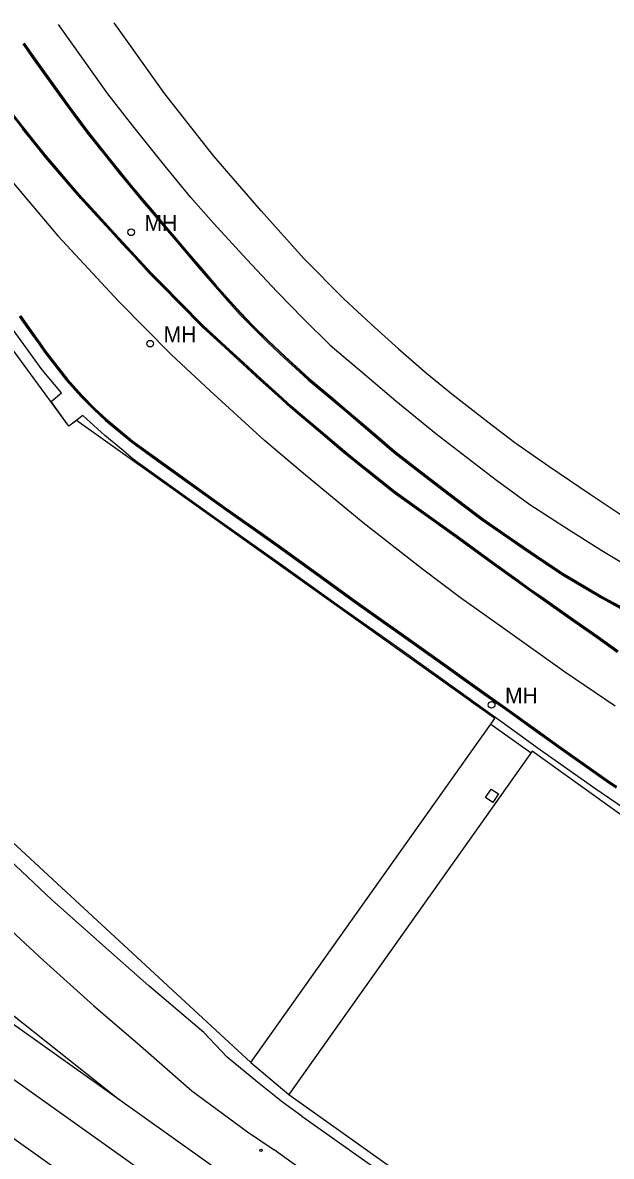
# Model space of a CAD drawing. Extents: x 368532 to 392481, y 10654822 to 10676899.
# Drawn here: x 382860.4 to 383047.4, y 10657197.1 to 10657556.8 of the extents above; entities that cross this region are included whole.
import ezdxf

# ---------------------------------------------------------------- set-up
doc = ezdxf.new("R2010")
doc.units = 0
for name, color, linetype in [('p_dtm sidewalk', 7, 'Continuous'), ('p_railroad rr control', 7, 'Continuous'), ('p_road - paved curb', 7, 'Continuous'), ('p_road paint stripe', 7, 'Continuous'), ('p_structure building', 7, 'Continuous'), ('p_structure fence', 7, 'Continuous'), ('p_structure general', 7, 'Continuous'), ('p_structure unidentified', 7, 'Continuous'), ('p_utility manhole', 7, 'Continuous')]:
    doc.layers.add(name, color=color, linetype=linetype)

msp = doc.modelspace()

# ---------------------------------------------------------------- linework, layer by layer
at = {"layer": 'p_dtm sidewalk'}
for p, q in [((382866.58, 10657446.64), (382850.43, 10657468.89)), ((382872.76, 10657439.4), (382866.58, 10657446.64)), ((382869.45, 10657436.68), (382872.76, 10657439.4)), ((382875.07, 10657428.86), (382869.45, 10657436.68)), ((382879.56, 10657432.22), (382875.07, 10657428.86)), ((382886.53, 10657425.8), (382879.56, 10657432.22)), ((382892.43, 10657420.96), (382886.53, 10657425.8)), ((382895.01, 10657418.81), (382892.43, 10657420.96)), ((382897.11, 10657417.14), (382895.01, 10657418.81)), ((382921.8, 10657399.5), (382897.11, 10657417.14)), ((382941.55, 10657385.56), (382921.8, 10657399.5)), ((382961.07, 10657371.59), (382941.55, 10657385.56)), ((382979.2, 10657358.79), (382961.07, 10657371.59)), ((382998.65, 10657344.92), (382979.2, 10657358.79)), ((383015.2, 10657332.94), (382998.65, 10657344.92)), ((383023.81, 10657326.7), (383015.2, 10657332.94)), ((383042.43, 10657313.63), (383023.81, 10657326.7)), ((383055.93, 10657304.37), (383042.43, 10657313.63))]:
    msp.add_line(p, q, dxfattribs=at)
at = {"layer": 'p_railroad rr control'}
for points in [[(382652.89, 10657367.12), (382908.73, 10657185.11), (383133.5, 10657024.78), (383191.15, 10656983.4), (383230.26, 10656955.53)], [(382650.16, 10657350.38), (383045.51, 10657069.07), (383068, 10657053.37), (383096.25, 10657033.2), (383135.67, 10657005.25), (383217.58, 10656946.12)], [(382890.55, 10657215.48), (382852.85, 10657245.34), (382836.31, 10657259.57), (382825.52, 10657268.9), (382819.52, 10657274.35)], [(383258.68, 10656966.31), (383241.61, 10656976.78), (383232.27, 10656982.54), (383219.68, 10656990.01), (383205.45, 10656998.63), (383196.29, 10657004.37), (383185.35, 10657011.21), (383174.37, 10657018.39), (383159.61, 10657027.94), (383145.62, 10657036.77), (383126.95, 10657049.41), (383108.36, 10657061.48), (383092.37, 10657072.32), (383080.09, 10657080.77), (383065.15, 10657091.38), (383049.97, 10657102.02), (382890.55, 10657215.48), (382816.73, 10657267.83)]]:
    msp.add_lwpolyline(points, dxfattribs=at)
at = {"layer": 'p_road - paved curb'}
for p, q in [((382860.86, 10657550.38), (382863.88, 10657546.07)), ((382860.45, 10657550.09), (382863.47, 10657545.78)), ((382860.74, 10657550.29), (382863.76, 10657545.98)), ((382863.47, 10657545.78), (382870.41, 10657536.1)), ((382863.76, 10657545.98), (382870.7, 10657536.3)), ((382863.88, 10657546.07), (382870.82, 10657536.39)), ((382870.41, 10657536.1), (382874.68, 10657530.2)), ((382870.7, 10657536.3), (382874.96, 10657530.41)), ((382870.82, 10657536.39), (382875.08, 10657530.5)), ((382874.68, 10657530.2), (382878.7, 10657524.76)), ((382874.96, 10657530.41), (382878.98, 10657524.97)), ((382875.08, 10657530.5), (382879.1, 10657525.06)), ((382860.48, 10657523.21), (382856.97, 10657527.7)), ((382860.75, 10657523.43), (382857.24, 10657527.92)), ((382864.03, 10657518.64), (382860.36, 10657523.12)), ((382864.15, 10657518.73), (382860.48, 10657523.21)), ((382864.42, 10657518.96), (382860.75, 10657523.43)), ((382878.7, 10657524.76), (382880.93, 10657521.74)), ((382878.98, 10657524.97), (382881.21, 10657521.96)), ((382879.1, 10657525.06), (382881.33, 10657522.05)), ((382880.93, 10657521.74), (382886.57, 10657514.71)), ((382881.21, 10657521.96), (382886.84, 10657514.93)), ((382881.33, 10657522.05), (382886.96, 10657515.02)), ((382867.71, 10657514.11), (382864.03, 10657518.64)), ((382867.83, 10657514.21), (382864.15, 10657518.73)), ((382868.1, 10657514.43), (382864.42, 10657518.96)), ((382871.25, 10657510.69), (382868.1, 10657514.43)), ((382886.57, 10657514.71), (382890.96, 10657509.23)), ((382886.84, 10657514.93), (382891.23, 10657509.45)), ((382886.96, 10657515.02), (382891.35, 10657509.54)), ((382870.87, 10657510.37), (382867.71, 10657514.11)), ((382870.98, 10657510.47), (382867.83, 10657514.21)), ((382874.84, 10657505.74), (382870.87, 10657510.37)), ((382874.95, 10657505.84), (382870.98, 10657510.47)), ((382875.22, 10657506.07), (382871.25, 10657510.69)), ((382890.96, 10657509.23), (382894.51, 10657504.81)), ((382891.23, 10657509.45), (382894.78, 10657505.03)), ((382891.35, 10657509.54), (382894.9, 10657505.13)), ((382878.86, 10657501.03), (382874.84, 10657505.74)), ((382878.97, 10657501.13), (382874.95, 10657505.84)), ((382879.23, 10657501.36), (382875.22, 10657506.07)), ((382894.51, 10657504.81), (382898.52, 10657500.07)), ((382894.78, 10657505.03), (382898.79, 10657500.29)), ((382894.9, 10657505.13), (382898.9, 10657500.39)), ((382880.7, 10657499.03), (382878.86, 10657501.03)), ((382880.81, 10657499.13), (382878.97, 10657501.13)), ((382881.07, 10657499.37), (382879.23, 10657501.36)), ((382898.52, 10657500.07), (382901.76, 10657496.25)), ((382898.79, 10657500.29), (382902.03, 10657496.47)), ((382898.9, 10657500.39), (382902.14, 10657496.57)), ((382884, 10657495.41), (382880.7, 10657499.03)), ((382884.11, 10657495.51), (382880.81, 10657499.13)), ((382884.37, 10657495.75), (382881.07, 10657499.37)), ((382902.03, 10657496.47), (382904.2, 10657493.89)), ((382902.14, 10657496.57), (382904.31, 10657493.99)), ((382888.28, 10657490.75), (382884, 10657495.41)), ((382888.39, 10657490.85), (382884.11, 10657495.51)), ((382888.65, 10657491.09), (382884.37, 10657495.75)), ((382901.76, 10657496.25), (382903.93, 10657493.67)), ((382903.93, 10657493.67), (382908.27, 10657488.56)), ((382904.2, 10657493.89), (382908.54, 10657488.78)), ((382904.31, 10657493.99), (382908.65, 10657488.88)), ((382891.93, 10657486.79), (382888.28, 10657490.75)), ((382892.04, 10657486.89), (382888.39, 10657490.85)), ((382892.3, 10657487.13), (382888.65, 10657491.09)), ((382895.78, 10657482.6), (382891.93, 10657486.79)), ((382895.89, 10657482.7), (382892.04, 10657486.89)), ((382896.15, 10657482.94), (382892.3, 10657487.13)), ((382908.27, 10657488.56), (382912.29, 10657483.81)), ((382908.54, 10657488.78), (382912.56, 10657484.03)), ((382908.65, 10657488.88), (382912.67, 10657484.13)), ((382900.84, 10657477.16), (382895.78, 10657482.6)), ((382900.95, 10657477.26), (382895.89, 10657482.7)), ((382901.2, 10657477.51), (382896.15, 10657482.94)), ((382912.29, 10657483.81), (382917.01, 10657478.33)), ((382912.56, 10657484.03), (382917.28, 10657478.56)), ((382912.67, 10657484.13), (382917.39, 10657478.66)), ((382917.28, 10657478.56), (382921.69, 10657473.41)), ((382917.39, 10657478.66), (382921.8, 10657473.51)), ((382904.63, 10657473.34), (382900.84, 10657477.16)), ((382904.74, 10657473.45), (382900.95, 10657477.26)), ((382904.99, 10657473.69), (382901.2, 10657477.51)), ((382917.01, 10657478.33), (382921.42, 10657473.18)), ((382910.29, 10657467.57), (382904.63, 10657473.34)), ((382910.4, 10657467.68), (382904.74, 10657473.45)), ((382910.65, 10657467.92), (382904.99, 10657473.69)), ((382921.42, 10657473.18), (382926.05, 10657467.99)), ((382921.69, 10657473.41), (382926.31, 10657468.22)), ((382921.8, 10657473.51), (382926.42, 10657468.32)), ((382917.49, 10657460.46), (382910.4, 10657467.68)), ((382917.74, 10657460.71), (382910.65, 10657467.92)), ((382926.05, 10657467.99), (382929.28, 10657464.4)), ((382926.31, 10657468.22), (382929.54, 10657464.64)), ((382926.42, 10657468.32), (382929.65, 10657464.74)), ((382917.39, 10657460.35), (382910.29, 10657467.57)), ((382929.28, 10657464.4), (382933.15, 10657460.4)), ((382929.54, 10657464.64), (382933.39, 10657460.64)), ((382929.65, 10657464.74), (382933.5, 10657460.75)), ((382859.28, 10657463.61), (382862.06, 10657459.72)), ((382859.57, 10657463.81), (382862.35, 10657459.92)), ((382859.69, 10657463.9), (382862.47, 10657460.01)), ((382924.63, 10657453.94), (382917.49, 10657460.46)), ((382924.87, 10657454.2), (382917.74, 10657460.71)), ((382933.39, 10657460.64), (382938.33, 10657455.87)), ((382933.5, 10657460.75), (382938.43, 10657455.98)), ((382862.06, 10657459.72), (382865.5, 10657454.91)), ((382862.35, 10657459.92), (382865.79, 10657455.11)), ((382862.47, 10657460.01), (382865.91, 10657455.2)), ((382924.53, 10657453.83), (382917.39, 10657460.35)), ((382933.15, 10657460.4), (382938.08, 10657455.62)), ((382865.5, 10657454.91), (382867.38, 10657452.25)), ((382865.79, 10657455.11), (382867.66, 10657452.46)), ((382865.91, 10657455.2), (382867.78, 10657452.55)), ((382930.34, 10657448.49), (382924.53, 10657453.83)), ((382930.44, 10657448.6), (382924.63, 10657453.94)), ((382930.68, 10657448.86), (382924.87, 10657454.2)), ((382938.08, 10657455.62), (382943.7, 10657450.32)), ((382938.33, 10657455.87), (382943.94, 10657450.58)), ((382938.43, 10657455.98), (382944.04, 10657450.69)), ((382867.38, 10657452.25), (382874.27, 10657443.39)), ((382867.66, 10657452.46), (382874.53, 10657443.61)), ((382867.78, 10657452.55), (382874.65, 10657443.71)), ((382943.7, 10657450.32), (382947.06, 10657447.25)), ((382943.94, 10657450.58), (382947.3, 10657447.51)), ((382944.04, 10657450.69), (382947.4, 10657447.62)), ((382935.85, 10657443.43), (382930.34, 10657448.49)), ((382935.95, 10657443.54), (382930.44, 10657448.6)), ((382936.19, 10657443.8), (382930.68, 10657448.86)), ((382947.06, 10657447.25), (382951.09, 10657443.56)), ((382947.3, 10657447.51), (382951.32, 10657443.83)), ((382947.4, 10657447.62), (382951.42, 10657443.94)), ((382874.27, 10657443.39), (382878.92, 10657438.19)), ((382874.53, 10657443.61), (382879.17, 10657438.43)), ((382874.65, 10657443.71), (382879.28, 10657438.53)), ((382941.41, 10657438.43), (382935.85, 10657443.43)), ((382941.51, 10657438.54), (382935.95, 10657443.54)), ((382941.75, 10657438.8), (382936.19, 10657443.8)), ((382951.09, 10657443.56), (382958.73, 10657437.16)), ((382951.32, 10657443.83), (382958.95, 10657437.43)), ((382951.42, 10657443.94), (382959.05, 10657437.54)), ((382878.92, 10657438.19), (382882.97, 10657434.06)), ((382879.17, 10657438.43), (382883.22, 10657434.31)), ((382879.28, 10657438.53), (382883.32, 10657434.42)), ((382945.37, 10657434.81), (382941.41, 10657438.43)), ((382945.47, 10657434.92), (382941.51, 10657438.54)), ((382945.7, 10657435.18), (382941.75, 10657438.8)), ((382958.73, 10657437.16), (382963.12, 10657433.44)), ((382958.95, 10657437.43), (382963.34, 10657433.71)), ((382959.05, 10657437.54), (382963.44, 10657433.82)), ((382882.97, 10657434.06), (382886.71, 10657430.62)), ((382883.22, 10657434.31), (382886.94, 10657430.89)), ((382883.32, 10657434.42), (382887.04, 10657431)), ((382948.36, 10657432.25), (382945.37, 10657434.81)), ((382948.46, 10657432.36), (382945.47, 10657434.92)), ((382948.68, 10657432.63), (382945.7, 10657435.18)), ((382954.94, 10657426.76), (382948.36, 10657432.25)), ((382955.04, 10657426.87), (382948.46, 10657432.36)), ((382955.26, 10657427.14), (382948.68, 10657432.63)), ((382963.12, 10657433.44), (382967.78, 10657429.49)), ((382963.34, 10657433.71), (382968, 10657429.76)), ((382963.44, 10657433.82), (382968.1, 10657429.87)), ((382886.71, 10657430.62), (382895.13, 10657423.7)), ((382886.94, 10657430.89), (382895.35, 10657423.98)), ((382887.04, 10657431), (382895.44, 10657424.1)), ((382967.78, 10657429.49), (382972.87, 10657425.12)), ((382968, 10657429.76), (382973.1, 10657425.39)), ((382968.1, 10657429.87), (382973.2, 10657425.5)), ((382962.41, 10657420.39), (382954.94, 10657426.76)), ((382962.51, 10657420.51), (382955.04, 10657426.87)), ((382962.73, 10657420.77), (382955.26, 10657427.14)), ((382972.87, 10657425.12), (382978.31, 10657420.44)), ((382973.1, 10657425.39), (382978.54, 10657420.71)), ((382973.2, 10657425.5), (382978.63, 10657420.83)), ((382895.13, 10657423.7), (382902.2, 10657418.53)), ((382895.35, 10657423.98), (382902.4, 10657418.81)), ((382895.44, 10657424.1), (382902.49, 10657418.93)), ((382902.2, 10657418.53), (382924.57, 10657402.5)), ((382902.4, 10657418.81), (382924.77, 10657402.79)), ((382902.49, 10657418.93), (382924.86, 10657402.91)), ((382966.07, 10657417.43), (382962.41, 10657420.39)), ((382966.16, 10657417.55), (382962.51, 10657420.51)), ((382966.38, 10657417.82), (382962.73, 10657420.77)), ((382971.56, 10657413.04), (382966.07, 10657417.43)), ((382971.65, 10657413.16), (382966.16, 10657417.55)), ((382971.87, 10657413.43), (382966.38, 10657417.82)), ((382978.31, 10657420.44), (382984.47, 10657415.7)), ((382978.54, 10657420.71), (382984.68, 10657415.98)), ((382978.63, 10657420.83), (382984.77, 10657416.1)), ((382984.47, 10657415.7), (382993.68, 10657408.62)), ((382984.68, 10657415.98), (382993.89, 10657408.9)), ((382984.77, 10657416.1), (382993.98, 10657409.02)), ((382978.39, 10657407.58), (382971.56, 10657413.04)), ((382978.48, 10657407.7), (382971.65, 10657413.16)), ((382978.69, 10657407.98), (382971.87, 10657413.43)), ((382990.84, 10657398.68), (382978.39, 10657407.58)), ((382990.93, 10657398.8), (382978.48, 10657407.7)), ((382991.13, 10657399.09), (382978.69, 10657407.98)), ((382993.68, 10657408.62), (383000.75, 10657403.25)), ((382993.89, 10657408.9), (383000.96, 10657403.53)), ((382993.98, 10657409.02), (383001.05, 10657403.65)), ((382924.86, 10657402.91), (382936.43, 10657394.74)), ((383000.75, 10657403.25), (383005.05, 10657399.95)), ((383000.96, 10657403.53), (383005.26, 10657400.23)), ((383001.05, 10657403.65), (383005.35, 10657400.35)), ((382924.57, 10657402.5), (382936.14, 10657394.33)), ((382924.77, 10657402.79), (382936.34, 10657394.62)), ((383005.05, 10657399.95), (383006.35, 10657398.98)), ((383005.26, 10657400.23), (383006.55, 10657399.27)), ((383005.35, 10657400.35), (383006.64, 10657399.39)), ((383006.64, 10657399.39), (383013.35, 10657394.76)), ((382998.84, 10657392.93), (382990.84, 10657398.68)), ((382998.93, 10657393.05), (382990.93, 10657398.8)), ((382999.13, 10657393.34), (382991.13, 10657399.09)), ((383006.35, 10657398.98), (383013.07, 10657394.35)), ((383006.55, 10657399.27), (383013.27, 10657394.64)), ((382936.14, 10657394.33), (382941.22, 10657390.7)), ((382936.34, 10657394.62), (382941.42, 10657390.99)), ((382936.43, 10657394.74), (382941.51, 10657391.11)), ((383009.7, 10657385.04), (382998.84, 10657392.93)), ((383009.79, 10657385.16), (382998.93, 10657393.05)), ((383009.99, 10657385.44), (382999.13, 10657393.34)), ((383013.07, 10657394.35), (383019.38, 10657390.03)), ((383013.27, 10657394.64), (383019.58, 10657390.32)), ((383013.35, 10657394.76), (383019.66, 10657390.44)), ((382941.22, 10657390.7), (382948.84, 10657385.22)), ((382941.42, 10657390.99), (382949.04, 10657385.51)), ((382941.51, 10657391.11), (382949.13, 10657385.63)), ((383019.38, 10657390.03), (383025.8, 10657385.65)), ((383019.58, 10657390.32), (383026, 10657385.94)), ((383019.66, 10657390.44), (383026.08, 10657386.06)), ((382948.84, 10657385.22), (382956.93, 10657379.39)), ((382949.04, 10657385.51), (382957.13, 10657379.68)), ((382949.13, 10657385.63), (382957.22, 10657379.8)), ((383017.52, 10657379.39), (383009.7, 10657385.04)), ((383017.61, 10657379.51), (383009.79, 10657385.16)), ((383017.81, 10657379.8), (383009.99, 10657385.44)), ((383025.8, 10657385.65), (383031.67, 10657381.7)), ((383026, 10657385.94), (383031.86, 10657381.99)), ((383026.08, 10657386.06), (383031.94, 10657382.12)), ((383031.67, 10657381.7), (383038.44, 10657377.7)), ((383031.86, 10657381.99), (383038.62, 10657378)), ((383031.94, 10657382.12), (383038.7, 10657378.13)), ((382956.93, 10657379.39), (382965.83, 10657372.99)), ((382957.13, 10657379.68), (382966.03, 10657373.28)), ((382957.22, 10657379.8), (382966.12, 10657373.4)), ((383021.23, 10657376.73), (383017.52, 10657379.39)), ((383021.32, 10657376.85), (383017.61, 10657379.51)), ((383021.52, 10657377.14), (383017.81, 10657379.8)), ((383038.62, 10657378), (383044.69, 10657374.39)), ((383038.7, 10657378.13), (383044.76, 10657374.52)), ((383025.73, 10657373.56), (383021.23, 10657376.73)), ((383025.82, 10657373.68), (383021.32, 10657376.85)), ((383026.02, 10657373.97), (383021.52, 10657377.14)), ((383038.44, 10657377.7), (383044.51, 10657374.08)), ((383044.69, 10657374.39), (383051.44, 10657370.78)), ((383044.76, 10657374.52), (383051.51, 10657370.91)), ((382965.83, 10657372.99), (382973.15, 10657367.8)), ((382966.03, 10657373.28), (382973.35, 10657368.09)), ((382966.12, 10657373.4), (382973.44, 10657368.21)), ((383030.82, 10657369.99), (383025.73, 10657373.56)), ((383030.91, 10657370.11), (383025.82, 10657373.68)), ((383031.11, 10657370.4), (383026.02, 10657373.97)), ((383044.51, 10657374.08), (383051.27, 10657370.47)), ((382973.15, 10657367.8), (382980.63, 10657362.48)), ((382973.35, 10657368.09), (382980.83, 10657362.77)), ((382973.44, 10657368.21), (382980.92, 10657362.89)), ((383035.13, 10657366.96), (383030.82, 10657369.99)), ((383035.22, 10657367.08), (383030.91, 10657370.11)), ((383035.42, 10657367.37), (383031.11, 10657370.4)), ((383042.76, 10657361.61), (383035.13, 10657366.96)), ((383042.85, 10657361.73), (383035.22, 10657367.08)), ((383043.05, 10657362.02), (383035.42, 10657367.37)), ((382980.63, 10657362.48), (382992.41, 10657354.13)), ((382980.83, 10657362.77), (382992.61, 10657354.42)), ((382980.92, 10657362.89), (382992.7, 10657354.54)), ((383049.26, 10657356.96), (383042.76, 10657361.61)), ((383049.35, 10657357.08), (383042.85, 10657361.73)), ((383049.55, 10657357.37), (383043.05, 10657362.02)), ((382992.41, 10657354.13), (383006.92, 10657343.8)), ((382992.61, 10657354.42), (383007.12, 10657344.09)), ((382992.7, 10657354.54), (383007.21, 10657344.21)), ((383006.92, 10657343.8), (383014.2, 10657338.64)), ((383007.12, 10657344.09), (383014.4, 10657338.93)), ((383007.21, 10657344.21), (383014.49, 10657339.05)), ((383014.2, 10657338.64), (383023.49, 10657331.96)), ((383014.4, 10657338.93), (383023.69, 10657332.25)), ((383014.49, 10657339.05), (383023.78, 10657332.37)), ((383023.49, 10657331.96), (383026.64, 10657329.68)), ((383023.69, 10657332.25), (383026.84, 10657329.97)), ((383023.78, 10657332.37), (383026.93, 10657330.09)), ((383026.64, 10657329.68), (383031.18, 10657326.44)), ((383026.84, 10657329.97), (383031.38, 10657326.73)), ((383026.93, 10657330.09), (383031.47, 10657326.85)), ((383031.18, 10657326.44), (383045.89, 10657316.08)), ((383031.38, 10657326.73), (383046.08, 10657316.37)), ((383031.47, 10657326.85), (383046.17, 10657316.49)), ((383045.89, 10657316.08), (383048.85, 10657314.07)), ((383046.08, 10657316.37), (383049.05, 10657314.36)), ((383046.17, 10657316.49), (383049.13, 10657314.48)), ((382869.67, 10657278.48), (382856.22, 10657291.23)), ((382888.59, 10657261.72), (382869.67, 10657278.48)), ((382852.01, 10657273.14), (382867.03, 10657259.3)), ((382867.03, 10657259.3), (382882.91, 10657245.01)), ((382900.44, 10657251.24), (382888.59, 10657261.72)), ((382917.97, 10657236.45), (382900.44, 10657251.24)), ((382882.91, 10657245.01), (382897.83, 10657232.13)), ((382925.38, 10657228.54), (382917.97, 10657236.45)), ((382897.83, 10657232.13), (382914.13, 10657217.89)), ((382934.94, 10657220.61), (382925.38, 10657228.54)), ((382942.89, 10657214.26), (382934.94, 10657220.61)), ((382914.13, 10657217.89), (382931.84, 10657204.92)), ((382949.09, 10657209.82), (382942.89, 10657214.26)), ((382949.09, 10657209.82), (382973.33, 10657192.78)), ((382931.84, 10657204.92), (382940.28, 10657199.22)), ((382959.52, 10657185.41), (382940.28, 10657199.22))]:
    msp.add_line(p, q, dxfattribs=at)
at = {"layer": 'p_road paint stripe'}
for p, q in [((382887.49, 10657534.21), (382871.83, 10657556.28)), ((382905.51, 10657534.22), (382889.43, 10657556.84)), ((382895.38, 10657524.12), (382887.49, 10657534.21)), ((382921.12, 10657514.51), (382905.51, 10657534.22)), ((382905.1, 10657511.94), (382895.38, 10657524.12)), ((382936.11, 10657497.09), (382921.12, 10657514.51)), ((382913.79, 10657501.42), (382905.1, 10657511.94)), ((382854.57, 10657509.41), (382871.57, 10657489.16)), ((382921.02, 10657493.22), (382913.79, 10657501.42)), ((382949.69, 10657482.02), (382936.11, 10657497.09)), ((382931.57, 10657481.74), (382921.02, 10657493.22)), ((382890.95, 10657468.39), (382871.57, 10657489.16)), ((382941.19, 10657471.39), (382931.57, 10657481.74)), ((382949.69, 10657482.02), (382962.43, 10657469.21)), ((382941.19, 10657471.39), (382949.58, 10657462.88)), ((382907.55, 10657451.51), (382890.95, 10657468.39)), ((382962.43, 10657469.21), (382971.11, 10657461.17)), ((382949.58, 10657462.88), (382958.11, 10657454.54)), ((382971.11, 10657461.17), (382979.75, 10657453.38)), ((382958.11, 10657454.54), (382969.73, 10657444.65)), ((382979.75, 10657453.38), (382988.7, 10657445.65)), ((382919.91, 10657439.99), (382907.55, 10657451.51)), ((382969.73, 10657444.65), (382978.94, 10657436.84)), ((382988.7, 10657445.65), (382996.72, 10657439.04)), ((382937.18, 10657424.21), (382919.91, 10657439.99)), ((382996.72, 10657439.04), (383008.12, 10657430.23)), ((382978.94, 10657436.84), (382991.66, 10657426.46)), ((383008.12, 10657430.23), (383016.75, 10657423.65)), ((382991.66, 10657426.46), (383002.63, 10657417.98)), ((382949.59, 10657413.82), (382937.18, 10657424.21)), ((383016.75, 10657423.65), (383027.52, 10657416.1)), ((383002.63, 10657417.98), (383010.93, 10657411.7)), ((382968.52, 10657398.14), (382949.59, 10657413.82)), ((383027.52, 10657416.1), (383040.63, 10657407.27)), ((383010.93, 10657411.7), (383021.51, 10657403.94)), ((383040.63, 10657407.27), (383051.79, 10657399.84)), ((383021.51, 10657403.94), (383033.97, 10657395.96)), ((382987.39, 10657383.44), (382968.52, 10657398.14)), ((383033.97, 10657395.96), (383044.35, 10657389.34)), ((383044.35, 10657389.34), (383055.86, 10657382.38)), ((382999.48, 10657374.39), (382987.39, 10657383.44)), ((383012.87, 10657364.85), (382999.48, 10657374.39)), ((383032.46, 10657350.85), (383012.87, 10657364.85)), ((383048.57, 10657339.98), (383032.46, 10657350.85))]:
    msp.add_line(p, q, dxfattribs=at)
at = {"layer": 'p_structure building'}
msp.add_lwpolyline([(382932.84, 10657226.89), (383010.4, 10657336.03), (382877.51, 10657430.57), (382875.04, 10657428.77), (382853.38, 10657458.4), (382815.4, 10657430.64), (382808.72, 10657439.43), (382769.58, 10657411.13), (382775.97, 10657402.54), (382768.83, 10657397.22), (382779.2, 10657382.86), (382787.29, 10657372.55), (382796.5, 10657361.03), (382808.25, 10657347.09), (382816.5, 10657337.92), (382825.04, 10657328.81), (382833.89, 10657319.56), (382841.51, 10657311.71), (382854.26, 10657299.57), (382877.1, 10657278.36), (382906.56, 10657251.22)], close=True, dxfattribs=at)
msp.add_lwpolyline([(383141.7, 10657240.01), (383022.27, 10657325.72), (383004.01, 10657299.95), (382944.89, 10657216.71), (383013.97, 10657167.65), (383031.21, 10657159.04), (383052.65, 10657150.08), (383071.93, 10657144.92), (383129.88, 10657134.43)], dxfattribs=at)
at = {"layer": 'p_structure fence'}
for p, q in [((383009.12, 10657334.22), (383021.91, 10657325.2)), ((382932.84, 10657226.89), (382944.89, 10657216.71))]:
    msp.add_line(p, q, dxfattribs=at)
at = {"layer": 'p_structure general'}
for p, q in [((383007.4, 10657311), (383009.22, 10657313.67)), ((383009.22, 10657313.67), (383011.52, 10657312.1)), ((383009.7, 10657309.43), (383007.4, 10657311)), ((383011.52, 10657312.1), (383009.7, 10657309.43))]:
    msp.add_line(p, q, dxfattribs=at)
at = {"layer": 'p_structure unidentified'}
for p, q in [((383002.84, 10657341.41), (383002.9, 10657341.49)), ((383002.9, 10657341.49), (383004.92, 10657340)), ((383004.92, 10657340), (383004.89, 10657339.95))]:
    msp.add_line(p, q, dxfattribs=at)
msp.add_circle((382936.1, 10657199.02), 0.375, dxfattribs=at)
at = {"layer": 'p_utility manhole'}
for centre in [(382894.85, 10657490.33), (382900.92, 10657454.98), (383009.35, 10657340.4)]:
    msp.add_circle(centre, 1.05, dxfattribs=at)

# ---------------------------------------------------------------- texts
for p in [(382899.12, 10657490.79), (382905.19, 10657455.44), (383013.62, 10657340.86)]:
    msp.add_text('MH', height=5, dxfattribs=at).set_placement(p)

doc.saveas('drawing.dxf')
